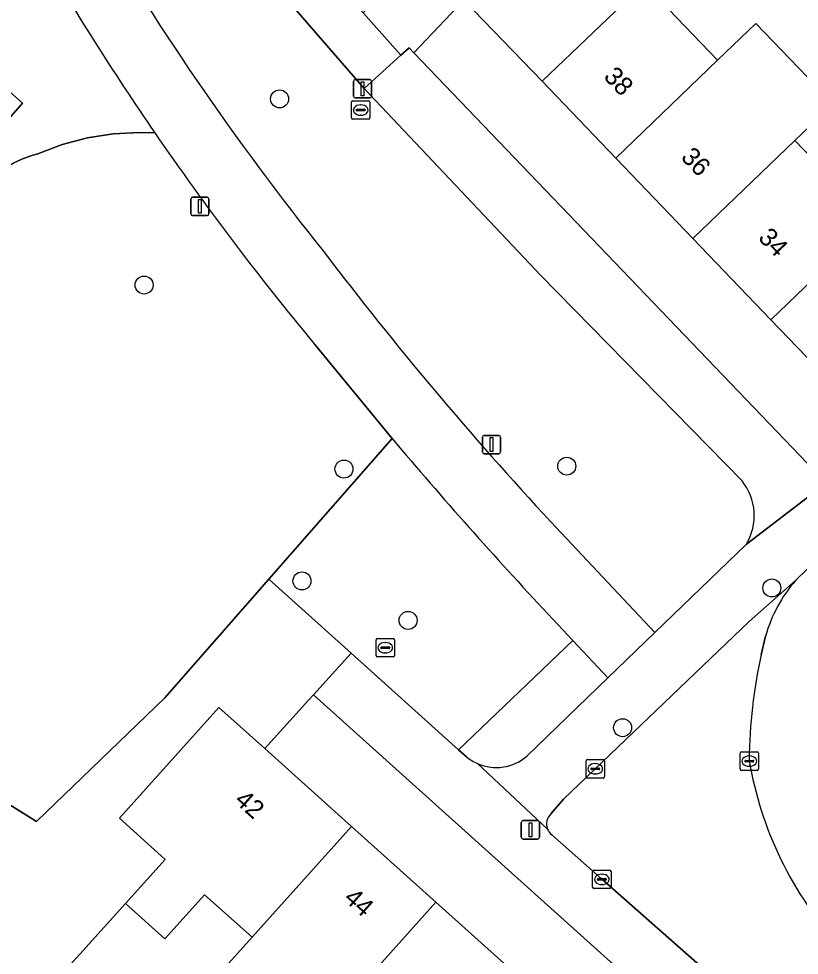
# Model space of a CAD drawing. Extents: x 159039 to 160102, y 381214 to 382524.
# Drawn here: x 159439.8 to 159482.2, y 382119.5 to 382170.3 of the extents above; entities that cross this region are included whole.
import ezdxf

# ---------------------------------------------------------------- set-up
doc = ezdxf.new("R2010")
doc.units = 0
for name, color, linetype in [('IMGEO_Berm_groen', 7, 'Continuous'), ('IMGEO_Boom', 7, 'Continuous'), ('IMGEO_Erf', 7, 'Continuous'), ('IMGEO_Fietspad_open', 7, 'Continuous'), ('IMGEO_Groenvoorziening', 7, 'Continuous'), ('IMGEO_Kolk', 7, 'Continuous'), ('IMGEO_Lichtmast', 7, 'Continuous'), ('IMGEO_Pand', 7, 'Continuous'), ('IMGEO_Pand_nummerreeks', 7, 'Continuous'), ('IMGEO_Parkeervlak_open', 7, 'Continuous'), ('IMGEO_Rijbaan_lokaal_open', 7, 'Continuous'), ('IMGEO_Rioolput', 7, 'Continuous'), ('IMGEO_Voetpad_gesloten', 7, 'Continuous'), ('IMGEO_Voetpad_open', 7, 'Continuous')]:
    doc.layers.add(name, color=color, linetype=linetype)

msp = doc.modelspace()

# ---------------------------------------------------------------- linework, layer by layer
at = {"layer": 'IMGEO_Berm_groen'}
for points in [[(159458.587, 382166.542), (159452.866, 382173.153), (159447.327, 382179.917)], [(159479.112, 382145.243), (159468.173, 382156.385), (159458.587, 382166.542)], [(159468.724, 382143.018), (159474.366, 382137.004), (159479.344, 382141.81)]]:
    msp.add_lwpolyline(points, dxfattribs=at)
for centre, radius, start, end in [((159571.734, 382250.562), 148.08, 209.85638, 218.86794), ((159608.816, 382273.215), 191.252, 217.18031, 222.90337), ((159476.759, 382143.36), 3.014, 329.0606, 38.6717)]:
    msp.add_arc(centre, radius, start, end, dxfattribs=at)
at = {"layer": 'IMGEO_Boom'}
for centre in [(159453.991, 382165.983), (159446.637, 382155.876), (159457.491, 382145.882), (159469.591, 382146.042), (159455.21, 382139.813), (159480.727, 382139.428), (159460.972, 382137.669), (159472.624, 382131.844)]:
    msp.add_circle(centre, 0.489, dxfattribs=at)
at = {"layer": 'IMGEO_Erf'}
for points in [[(159473.786, 382172.251), (159477.785, 382168.083), (159479.862, 382170.077), (159484.051, 382165.712), (159481.974, 382163.718), (159484.719, 382160.857), (159485.629, 382161.731), (159487.123, 382160.173), (159486.213, 382159.3), (159490.528, 382154.803), (159484.991, 382149.491), (159480.676, 382153.988), (159476.437, 382158.405), (159472.249, 382162.77), (159468.249, 382166.938), (159463.999, 382171.367), (159461.276, 382168.489), (159482.69, 382146.175), (159484.157, 382145.488)], [(159480.053, 382111.865), (159477.871, 382113.826), (159455.834, 382133.63), (159455.565, 382133.334), (159453.186, 382130.712), (159457.897, 382126.484), (159462.482, 382122.369), (159467.235, 382118.104), (159471.999, 382113.828), (159476.565, 382109.73), (159471.164, 382103.711), (159466.598, 382107.809), (159461.833, 382112.085), (159457.081, 382116.35), (159454.502, 382118.664), (159452.754, 382116.716), (159450.748, 382118.517), (159452.496, 382120.465), (159449.921, 382122.776)], [(159449.921, 382122.776), (159447.753, 382120.372), (159445.621, 382122.295), (159441.99, 382118.269), (159442.422, 382117.881), (159445.36, 382115.245), (159443.998, 382113.727), (159447.097, 382110.945), (159449.039, 382113.109), (159451.883, 382110.557), (159454.888, 382107.86), (159452.946, 382105.695), (159456.432, 382102.566), (159458.284, 382104.629), (159461.309, 382101.914), (159464.079, 382099.428), (159462.228, 382097.366), (159466.167, 382093.83), (159480.109, 382109.39)]]:
    msp.add_lwpolyline(points, dxfattribs=at)
at = {"layer": 'IMGEO_Fietspad_open'}
for points in [[(159455.912, 382152.639), (159460.102, 382147.545)], [(159468.567, 382138.019), (159469.918, 382136.574), (159471.818, 382134.544), (159474.366, 382137.004), (159468.724, 382143.018)]]:
    msp.add_lwpolyline(points, dxfattribs=at)
for centre, radius, start, end in [((159571.734, 382250.562), 148.08, 209.85638, 218.86794), ((159577.822, 382253.848), 158.448, 210.18466, 214.48417), ((159577.469, 382253.603), 158.018, 214.4834, 219.71263), ((159608.816, 382273.215), 191.252, 217.18031, 222.90337), ((159654.743, 382311.983), 254.804, 220.19202, 223.05789)]:
    msp.add_arc(centre, radius, start, end, dxfattribs=at)
at = {"layer": 'IMGEO_Groenvoorziening'}
for points in [[(159484.862, 382191.279), (159486.144, 382192.509), (159491.746, 382197.884), (159489.638, 382200.081), (159458.53, 382170.645), (159460.585, 382168.358), (159461.027, 382168.76), (159461.276, 382168.489), (159463.999, 382171.367), (159469.536, 382176.68), (159469.805, 382176.399), (159475.973, 382182.311), (159475.758, 382182.535), (159477.846, 382184.538), (159479.749, 382186.365)], [(159437.391, 382162.754), (159440.035, 382165.752), (159437.786, 382167.734), (159435.143, 382164.737)], [(159437.391, 382162.754), (159435.143, 382164.737), (159437.786, 382167.734), (159440.035, 382165.752)]]:
    msp.add_lwpolyline(points, close=True, dxfattribs=at)
for points in [[(159436.985, 382158.687), (159437.074, 382159.206), (159437.217, 382159.713), (159437.413, 382160.202), (159437.658, 382160.668), (159437.951, 382161.106), (159438.288, 382161.51), (159438.665, 382161.878), (159439.079, 382162.203), (159439.524, 382162.484), (159439.996, 382162.717), (159440.491, 382162.899), (159440.862, 382162.999), (159442.188, 382163.506), (159443.56, 382163.872), (159444.962, 382164.092), (159446.38, 382164.165), (159447.216, 382164.138)], [(159447.216, 382164.138), (159446.38, 382164.165), (159444.962, 382164.092), (159443.56, 382163.872), (159442.188, 382163.506), (159440.862, 382162.999), (159440.491, 382162.899), (159439.996, 382162.717), (159439.524, 382162.484)], [(159453.41, 382139.902), (159460.102, 382147.545), (159455.912, 382152.639)], [(159460.102, 382147.545), (159453.41, 382139.902), (159457.882, 382135.885), (159463.715, 382130.646), (159469.918, 382136.574), (159468.567, 382138.019)], [(159398.091, 382116.491), (159414.906, 382101.741), (159421.535, 382095.926), (159423.442, 382097.934), (159421.556, 382099.695), (159420.403, 382101.425), (159419.602, 382103.218), (159419.033, 382105.59), (159420.624, 382107.039), (159429.12, 382114.911), (159428.315, 382122.632), (159434.692, 382130.55), (159440.797, 382126.746), (159447.77, 382133.461), (159453.41, 382139.902)], [(159438.669, 382113.699), (159440.485, 382115.723), (159442.422, 382117.881), (159441.99, 382118.269), (159445.621, 382122.295), (159447.785, 382124.693), (159445.306, 382126.931), (159450.694, 382132.935), (159453.186, 382130.712), (159455.565, 382133.334), (159455.834, 382133.63), (159457.882, 382135.885), (159453.41, 382139.902), (159447.77, 382133.461), (159440.797, 382126.746), (159434.692, 382130.55)], [(159471.818, 382134.544), (159469.918, 382136.574), (159463.715, 382130.646), (159464.142, 382130.262)], [(159467.424, 382130.302), (159471.818, 382134.544)]]:
    msp.add_lwpolyline(points, dxfattribs=at)
for centre, radius, start, end in [((159577.822, 382253.848), 158.448, 210.18466, 214.48417), ((159577.469, 382253.603), 158.018, 214.4834, 219.71263), ((159654.743, 382311.983), 254.804, 220.19202, 223.05789), ((159465.754, 382132.22), 2.537, 230.5376, 246.6795), ((159465.759, 382132.231), 2.549, 246.6819, 310.7943)]:
    msp.add_arc(centre, radius, start, end, dxfattribs=at)
at = {"layer": 'IMGEO_Kolk'}
for p, q in [((159479.079, 382130.527), (159479.931, 382130.527)), ((159470.637, 382129.185), (159470.637, 382130.037)), ((159470.712, 382130.111), (159471.564, 382130.111)), ((159471.638, 382130.037), (159471.638, 382129.185)), ((159479.004, 382129.601), (159479.004, 382130.453)), ((159479.263, 382130.021), (159479.263, 382130.033)), ((159479.306, 382130.07), (159479.704, 382130.07)), ((159479.492, 382130.307), (159479.517, 382130.307)), ((159479.747, 382130.033), (159479.747, 382130.021)), ((159480.005, 382130.453), (159480.005, 382129.601)), ((159470.896, 382129.605), (159470.896, 382129.617)), ((159471.334, 382129.568), (159470.936, 382129.568)), ((159470.939, 382129.654), (159471.337, 382129.654)), ((159471.125, 382129.891), (159471.15, 382129.891)), ((159471.38, 382129.617), (159471.38, 382129.605)), ((159479.931, 382129.527), (159479.079, 382129.527)), ((159479.701, 382129.984), (159479.303, 382129.984)), ((159479.515, 382129.747), (159479.49, 382129.747)), ((159471.564, 382129.111), (159470.712, 382129.111)), ((159471.148, 382129.331), (159471.123, 382129.331)), ((159470.995, 382123.181), (159470.995, 382124.033)), ((159471.07, 382124.107), (159471.922, 382124.107)), ((159471.996, 382124.033), (159471.996, 382123.181)), ((159471.254, 382123.601), (159471.254, 382123.613)), ((159471.692, 382123.564), (159471.294, 382123.564)), ((159471.297, 382123.65), (159471.695, 382123.65)), ((159471.483, 382123.887), (159471.508, 382123.887)), ((159471.738, 382123.613), (159471.738, 382123.601)), ((159471.922, 382123.107), (159471.07, 382123.107)), ((159471.506, 382123.327), (159471.481, 382123.327))]:
    msp.add_line(p, q, dxfattribs=at)
for points in [[(159479.079, 382130.527), (159479.931, 382130.527)], [(159470.637, 382129.185), (159470.637, 382130.037)], [(159470.712, 382130.111), (159471.564, 382130.111)], [(159471.638, 382130.037), (159471.638, 382129.185)], [(159479.004, 382129.601), (159479.004, 382130.453)], [(159480.005, 382130.453), (159480.005, 382129.601)], [(159479.931, 382129.527), (159479.079, 382129.527)], [(159471.564, 382129.111), (159470.712, 382129.111)], [(159470.995, 382123.181), (159470.995, 382124.033)], [(159471.07, 382124.107), (159471.922, 382124.107)], [(159471.996, 382124.033), (159471.996, 382123.181)], [(159471.922, 382123.107), (159471.07, 382123.107)]]:
    msp.add_lwpolyline(points, dxfattribs=at)
for centre, radius, start, end in [((159479.081, 382130.451), 0.0765, 91.552, 178.448), ((159479.081, 382130.451), 0.0765, 91.552, 178.448), ((159479.929, 382130.451), 0.0765, 1.552, 88.448), ((159479.929, 382130.451), 0.0765, 1.552, 88.448), ((159470.714, 382130.035), 0.0765, 91.552, 178.448), ((159470.714, 382130.035), 0.0765, 91.552, 178.448), ((159471.562, 382130.035), 0.0765, 1.552, 88.448), ((159471.562, 382130.035), 0.0765, 1.552, 88.448), ((159479.303, 382130.03), 0.0403, 85.8775, 175.7526), ((159479.3, 382130.02), 0.0366, 178.938, 274.7102), ((159479.704, 382130.027), 0.043, 264.8664, 352.4533), ((159479.708, 382130.032), 0.0386, 1.7309, 96.639), ((159470.936, 382129.614), 0.0403, 85.8775, 175.7526), ((159470.933, 382129.604), 0.0366, 178.938, 274.7102), ((159471.337, 382129.611), 0.043, 264.8664, 352.4533), ((159471.341, 382129.616), 0.0386, 1.7309, 96.639), ((159479.081, 382129.603), 0.0765, 181.552, 268.448), ((159479.081, 382129.603), 0.0765, 181.552, 268.448), ((159479.929, 382129.603), 0.0765, 271.552, 358.448), ((159479.929, 382129.603), 0.0765, 271.552, 358.448), ((159470.714, 382129.187), 0.0765, 181.552, 268.448), ((159470.714, 382129.187), 0.0765, 181.552, 268.448), ((159471.562, 382129.187), 0.0765, 271.552, 358.448), ((159471.562, 382129.187), 0.0765, 271.552, 358.448), ((159471.072, 382124.031), 0.0765, 91.552, 178.448), ((159471.072, 382124.031), 0.0765, 91.552, 178.448), ((159471.92, 382124.031), 0.0765, 1.552, 88.448), ((159471.92, 382124.031), 0.0765, 1.552, 88.448), ((159471.294, 382123.61), 0.0403, 85.8775, 175.7526), ((159471.291, 382123.6), 0.0366, 178.938, 274.7102), ((159471.695, 382123.607), 0.043, 264.8664, 352.4533), ((159471.699, 382123.612), 0.0386, 1.7309, 96.639), ((159471.072, 382123.183), 0.0765, 181.552, 268.448), ((159471.072, 382123.183), 0.0765, 181.552, 268.448), ((159471.92, 382123.183), 0.0765, 271.552, 358.448), ((159471.92, 382123.183), 0.0765, 271.552, 358.448)]:
    msp.add_arc(centre, radius, start, end, dxfattribs=at)
for centre, major_axis, ratio, start_param, end_param in [((159479.491, 382130.027), (-0.387, 0.002), 0.722429, 4.712389, 7.853982), ((159479.516, 382130.027), (-0.39, 0.002), 0.717154, 1.570796, 4.712389), ((159471.124, 382129.611), (-0.387, 0.002), 0.722429, 4.712389, 7.853982), ((159471.149, 382129.611), (-0.39, 0.002), 0.717154, 1.570796, 4.712389), ((159471.482, 382123.607), (-0.387, 0.002), 0.722429, 4.712389, 7.853982), ((159471.507, 382123.607), (-0.39, 0.002), 0.717154, 1.570796, 4.712389)]:
    msp.add_ellipse(centre, major_axis=major_axis, ratio=ratio, start_param=start_param, end_param=end_param, dxfattribs=at)
at = {"layer": 'IMGEO_Lichtmast'}
for p, q in [((159458, 382166.13), (159458, 382166.93)), ((159458, 382166.93), (159458, 382166.13)), ((159458.1, 382167.03), (159458.89, 382167.03)), ((159458.89, 382167.03), (159458.1, 382167.03)), ((159458.99, 382166.93), (159458.99, 382166.13)), ((159458.99, 382166.13), (159458.99, 382166.93)), ((159458.89, 382166.03), (159458.1, 382166.03)), ((159458.1, 382166.03), (159458.89, 382166.03)), ((159449.169, 382159.746), (159449.169, 382160.546)), ((159449.169, 382160.546), (159449.169, 382159.746)), ((159449.269, 382160.646), (159450.059, 382160.646)), ((159450.059, 382160.646), (159449.269, 382160.646)), ((159450.159, 382160.546), (159450.159, 382159.746)), ((159450.159, 382159.746), (159450.159, 382160.546)), ((159450.059, 382159.646), (159449.269, 382159.646)), ((159449.269, 382159.646), (159450.059, 382159.646)), ((159465.007, 382146.815), (159465.007, 382147.615)), ((159465.007, 382147.615), (159465.007, 382146.815)), ((159465.107, 382147.715), (159465.897, 382147.715)), ((159465.897, 382147.715), (159465.107, 382147.715)), ((159465.997, 382147.615), (159465.997, 382146.815)), ((159465.997, 382146.815), (159465.997, 382147.615)), ((159465.897, 382146.715), (159465.107, 382146.715)), ((159465.107, 382146.715), (159465.897, 382146.715)), ((159467.119, 382125.899), (159467.119, 382126.699)), ((159467.119, 382126.699), (159467.119, 382125.899)), ((159467.219, 382126.799), (159468.009, 382126.799)), ((159468.009, 382126.799), (159467.219, 382126.799)), ((159468.109, 382126.699), (159468.109, 382125.899)), ((159468.109, 382125.899), (159468.109, 382126.699)), ((159468.009, 382125.799), (159467.219, 382125.799)), ((159467.219, 382125.799), (159468.009, 382125.799))]:
    msp.add_line(p, q, dxfattribs=at)
for points in [[(159458.42, 382166.905), (159458.57, 382166.905), (159458.57, 382166.155), (159458.42, 382166.155), (159458.42, 382166.905)], [(159449.589, 382160.521), (159449.739, 382160.521), (159449.739, 382159.771), (159449.589, 382159.771), (159449.589, 382160.521)], [(159465.427, 382147.59), (159465.577, 382147.59), (159465.577, 382146.84), (159465.427, 382146.84), (159465.427, 382147.59)], [(159467.539, 382126.674), (159467.689, 382126.674), (159467.689, 382125.924), (159467.539, 382125.924), (159467.539, 382126.674)]]:
    msp.add_lwpolyline(points, dxfattribs=at)
for centre, start, end in [((159458.1, 382166.93), 90, 180), ((159458.1, 382166.93), 90, 180), ((159458.89, 382166.93), 0, 90), ((159458.89, 382166.93), 360, 90), ((159458.1, 382166.13), 180, 270), ((159458.1, 382166.13), 180, 270), ((159458.89, 382166.13), 270, 0), ((159458.89, 382166.13), 270, 0), ((159449.269, 382160.546), 90, 180), ((159449.269, 382160.546), 90, 180), ((159450.059, 382160.546), 0, 90), ((159450.059, 382160.546), 360, 90), ((159449.269, 382159.746), 180, 270), ((159449.269, 382159.746), 180, 270), ((159450.059, 382159.746), 270, 0), ((159450.059, 382159.746), 270, 0), ((159465.107, 382147.615), 90, 180), ((159465.107, 382147.615), 90, 180), ((159465.897, 382147.615), 0, 90), ((159465.897, 382147.615), 360, 90), ((159465.107, 382146.815), 180, 270), ((159465.107, 382146.815), 180, 270), ((159465.897, 382146.815), 270, 0), ((159465.897, 382146.815), 270, 0), ((159467.219, 382126.699), 90, 180), ((159467.219, 382126.699), 90, 180), ((159468.009, 382126.699), 0, 90), ((159468.009, 382126.699), 360, 90), ((159467.219, 382125.899), 180, 270), ((159467.219, 382125.899), 180, 270), ((159468.009, 382125.899), 270, 0), ((159468.009, 382125.899), 270, 0)]:
    msp.add_arc(centre, 0.1, start, end, dxfattribs=at)
at = {"layer": 'IMGEO_Pand'}
for points in [[(159468.249, 382166.938), (159473.786, 382172.251), (159469.805, 382176.399), (159469.536, 382176.68), (159463.999, 382171.367)], [(159468.249, 382166.938), (159472.249, 382162.77), (159477.785, 382168.083), (159473.786, 382172.251)], [(159481.974, 382163.718), (159484.051, 382165.712), (159479.862, 382170.077), (159477.785, 382168.083), (159472.249, 382162.77), (159476.437, 382158.405)], [(159486.213, 382159.3), (159487.123, 382160.173), (159485.629, 382161.731), (159484.719, 382160.857), (159481.974, 382163.718), (159476.437, 382158.405), (159480.676, 382153.988)], [(159480.676, 382153.988), (159484.991, 382149.491), (159490.528, 382154.803), (159486.213, 382159.3)], [(159457.897, 382126.484), (159453.186, 382130.712), (159450.694, 382132.935), (159445.306, 382126.931), (159447.785, 382124.693), (159445.621, 382122.295), (159447.753, 382120.372), (159449.921, 382122.776), (159452.496, 382120.465)], [(159457.081, 382116.35), (159462.482, 382122.369), (159457.897, 382126.484), (159452.496, 382120.465), (159450.748, 382118.517), (159452.754, 382116.716), (159454.502, 382118.664)], [(159467.235, 382118.104), (159462.482, 382122.369), (159457.081, 382116.35), (159461.833, 382112.085)]]:
    msp.add_lwpolyline(points, close=True, dxfattribs=at)
at = {"layer": 'IMGEO_Parkeervlak_open'}
for points in [[(159482.019, 382139.838), (159479.497, 382137.604), (159469.414, 382127.96), (159468.744, 382127.182)], [(159480.156, 382135.806), (159480.39, 382136.82)], [(159468.775, 382126.021), (159471.454, 382123.647), (159479.122, 382116.902)]]:
    msp.add_lwpolyline(points, dxfattribs=at)
for centre, radius, start, end in [((159487.957, 382134.684), 7.863, 139.0446, 164.2385), ((159506.199, 382129.898), 26.704, 167.2188, 179.5907), ((159499.057, 382133.358), 19.833, 189.4858, 222.3566), ((159469.268, 382126.615), 0.772, 132.7174, 201.4117), ((159469.268, 382126.616), 0.772, 201.4737, 230.3623)]:
    msp.add_arc(centre, radius, start, end, dxfattribs=at)
at = {"layer": 'IMGEO_Rijbaan_lokaal_open'}
for points in [[(159492.318, 382140.224), (159494.139, 382141.979), (159495.62, 382143.223), (159500, 382147.357), (159523.544, 382170.027), (159518.617, 382175.181), (159500, 382157.203), (159493.877, 382151.293), (159488.391, 382146.018), (159482.019, 382139.838)], [(159480.39, 382136.82), (159480.156, 382135.806)]]:
    msp.add_lwpolyline(points, dxfattribs=at)
for centre, radius, start, end in [((159487.957, 382134.684), 7.863, 139.0446, 164.2385), ((159506.199, 382129.898), 26.704, 167.2188, 179.5907), ((159499.057, 382133.358), 19.833, 189.4858, 222.3566)]:
    msp.add_arc(centre, radius, start, end, dxfattribs=at)
at = {"layer": 'IMGEO_Rioolput'}
for p, q in [((159457.901, 382164.95), (159457.901, 382165.802)), ((159457.976, 382165.876), (159458.828, 382165.876)), ((159458.389, 382165.656), (159458.414, 382165.656)), ((159458.902, 382165.802), (159458.902, 382164.95)), ((159458.16, 382165.37), (159458.16, 382165.382)), ((159458.598, 382165.333), (159458.2, 382165.333)), ((159458.203, 382165.419), (159458.601, 382165.419)), ((159458.412, 382165.096), (159458.387, 382165.096)), ((159458.644, 382165.382), (159458.644, 382165.37)), ((159458.828, 382164.876), (159457.976, 382164.876)), ((159459.23, 382135.757), (159459.23, 382136.609)), ((159459.305, 382136.683), (159460.157, 382136.683)), ((159460.231, 382136.609), (159460.231, 382135.757)), ((159459.489, 382136.177), (159459.489, 382136.189)), ((159459.927, 382136.14), (159459.529, 382136.14)), ((159459.532, 382136.226), (159459.93, 382136.226)), ((159459.718, 382136.463), (159459.743, 382136.463)), ((159459.973, 382136.189), (159459.973, 382136.177)), ((159460.157, 382135.683), (159459.305, 382135.683)), ((159459.741, 382135.903), (159459.716, 382135.903))]:
    msp.add_line(p, q, dxfattribs=at)
for points in [[(159457.901, 382164.95), (159457.901, 382165.802)], [(159457.976, 382165.876), (159458.828, 382165.876)], [(159458.902, 382165.802), (159458.902, 382164.95)], [(159458.828, 382164.876), (159457.976, 382164.876)], [(159459.23, 382135.757), (159459.23, 382136.609)], [(159459.305, 382136.683), (159460.157, 382136.683)], [(159460.231, 382136.609), (159460.231, 382135.757)], [(159460.157, 382135.683), (159459.305, 382135.683)]]:
    msp.add_lwpolyline(points, dxfattribs=at)
for centre, radius, start, end in [((159457.978, 382165.8), 0.0765, 91.552, 178.448), ((159457.978, 382165.8), 0.0765, 91.552, 178.448), ((159458.826, 382165.8), 0.0765, 1.552, 88.448), ((159458.826, 382165.8), 0.0765, 1.552, 88.448), ((159458.2, 382165.379), 0.0403, 85.8775, 175.7526), ((159458.197, 382165.369), 0.0366, 178.938, 274.7102), ((159458.601, 382165.376), 0.043, 264.8664, 352.4533), ((159458.605, 382165.381), 0.0386, 1.7309, 96.639), ((159457.978, 382164.952), 0.0765, 181.552, 268.448), ((159457.978, 382164.952), 0.0765, 181.552, 268.448), ((159458.826, 382164.952), 0.0765, 271.552, 358.448), ((159458.826, 382164.952), 0.0765, 271.552, 358.448), ((159459.307, 382136.607), 0.0765, 91.552, 178.448), ((159459.307, 382136.607), 0.0765, 91.552, 178.448), ((159460.155, 382136.607), 0.0765, 1.552, 88.448), ((159460.155, 382136.607), 0.0765, 1.552, 88.448), ((159459.529, 382136.186), 0.0403, 85.8775, 175.7526), ((159459.526, 382136.176), 0.0366, 178.938, 274.7102), ((159459.93, 382136.183), 0.043, 264.8664, 352.4533), ((159459.934, 382136.188), 0.0386, 1.7309, 96.639), ((159459.307, 382135.759), 0.0765, 181.552, 268.448), ((159459.307, 382135.759), 0.0765, 181.552, 268.448), ((159460.155, 382135.759), 0.0765, 271.552, 358.448), ((159460.155, 382135.759), 0.0765, 271.552, 358.448)]:
    msp.add_arc(centre, radius, start, end, dxfattribs=at)
for centre, major_axis, ratio, start_param, end_param in [((159458.388, 382165.376), (-0.387, 0.002), 0.722429, 4.712389, 7.853982), ((159458.413, 382165.376), (-0.39, 0.002), 0.717154, 1.570796, 4.712389), ((159459.717, 382136.183), (-0.387, 0.002), 0.722429, 4.712389, 7.853982), ((159459.742, 382136.183), (-0.39, 0.002), 0.717154, 1.570796, 4.712389)]:
    msp.add_ellipse(centre, major_axis=major_axis, ratio=ratio, start_param=start_param, end_param=end_param, dxfattribs=at)
at = {"layer": 'IMGEO_Voetpad_gesloten'}
msp.add_lwpolyline([(159447.327, 382179.917), (159452.866, 382173.153), (159458.587, 382166.542), (159460.585, 382168.358), (159458.53, 382170.645), (159453.825, 382175.88), (159449.763, 382181.283)], dxfattribs=at)
at = {"layer": 'IMGEO_Voetpad_open'}
for points in [[(159468.744, 382127.182), (159469.414, 382127.96), (159479.497, 382137.604), (159482.019, 382139.838), (159488.391, 382146.018), (159493.877, 382151.293), (159500, 382157.203), (159518.617, 382175.181)], [(159461.276, 382168.489), (159461.027, 382168.76), (159460.585, 382168.358), (159458.587, 382166.542), (159468.173, 382156.385), (159479.112, 382145.243)], [(159479.344, 382141.81), (159484.157, 382145.488), (159482.69, 382146.175), (159461.276, 382168.489)], [(159484.157, 382145.488), (159479.344, 382141.81), (159474.366, 382137.004), (159471.818, 382134.544), (159467.424, 382130.302)], [(159464.142, 382130.262), (159463.715, 382130.646), (159457.882, 382135.885), (159455.834, 382133.63), (159477.871, 382113.826), (159480.451, 382116.848)], [(159464.75, 382129.891), (159468.549, 382126.333)], [(159468.549, 382126.333), (159464.75, 382129.891)], [(159471.454, 382123.647), (159468.775, 382126.021)], [(159479.122, 382116.902), (159471.454, 382123.647)]]:
    msp.add_lwpolyline(points, dxfattribs=at)
for centre, radius, start, end in [((159476.759, 382143.36), 3.014, 329.0606, 38.6717), ((159465.754, 382132.22), 2.537, 230.5376, 246.6795), ((159465.759, 382132.231), 2.549, 246.6819, 310.7943), ((159469.268, 382126.615), 0.772, 132.7174, 201.4117), ((159469.268, 382126.616), 0.772, 201.4737, 230.3623)]:
    msp.add_arc(centre, radius, start, end, dxfattribs=at)

# ---------------------------------------------------------------- texts
at = {"layer": 'IMGEO_Pand_nummerreeks'}
for s, rotation, p in [('38', 313.8186, (159471.544, 382167.143)), ('36', 313.8196, (159475.74, 382162.77)), ('34', 313.8196, (159479.939, 382158.395)), ('42', 318.1524, (159451.49, 382127.819)), ('44', 318.0929, (159457.425, 382122.5))]:
    msp.add_text(s, height=1, rotation=rotation, dxfattribs=at).set_placement(p)

doc.saveas('drawing.dxf')
